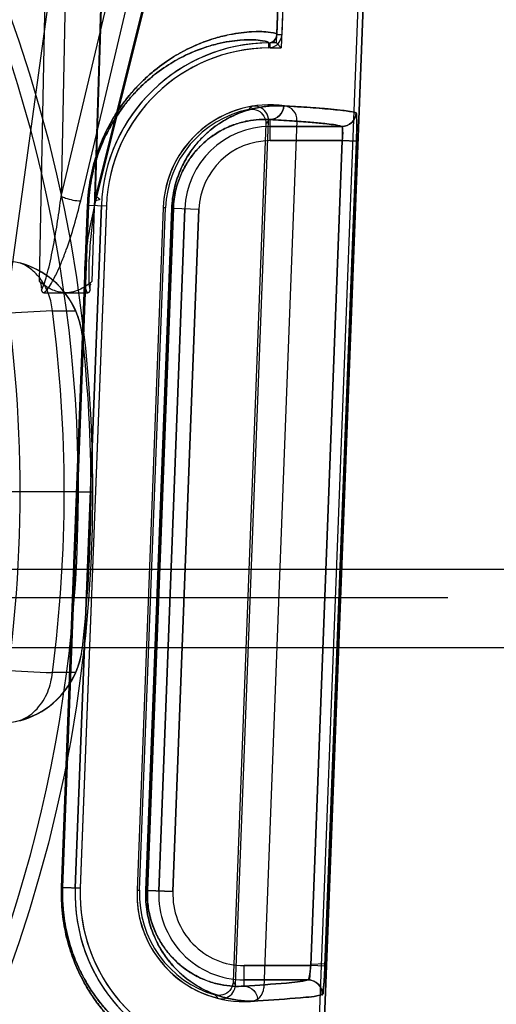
# Model space of a CAD drawing. Header units: millimetres. Extents: x 0 to 297, y 0 to 210.
# Tile 385 of 401: x 242.5015 to 242.5854, y 158.3663 to 158.5395. Entities that reach past the tile are written whole.
import ezdxf

# ---------------------------------------------------------------- set-up
doc = ezdxf.new("R2010")
doc.units = ezdxf.units.MM
doc.header["$LTSCALE"] = 16.335
doc.layers.get('0').update_dxf_attribs({"linetype": 'CONTINUOUS'})
for name, color, linetype in [('AXES_REF', 7, 'CONTINUOUS'), ('INTFCLR_1', 7, 'CONTINUOUS'), ('INTFCLR_144815', 7, 'CONTINUOUS'), ('INTFCLR_72935', 7, 'CONTINUOUS')]:
    doc.layers.add(name, color=color, linetype=linetype)

msp = doc.modelspace()

# ---------------------------------------------------------------- linework, layer by layer
at = {"color": 7, "linetype": 'Continuous'}
for radius in [4.8479140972, 4.8475, 4.8164570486]:
    msp.add_circle((241.5069109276, 154.9564782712), radius, dxfattribs=at)
msp.add_arc((241.5069109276, 154.9564782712), 4.8, 278.2771290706, 261.7228709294, dxfattribs=at)
at = {"layer": 'AXES_REF', "color": 7, "linetype": 'Continuous'}
msp.add_arc((241.5069109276, 154.9564782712), 4.91, 113.0826656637, 66.9173343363, dxfattribs=at)
at = {"layer": 'AXES_REF', "color": 9, "linetype": 'Continuous'}
msp.add_arc((241.5069109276, 154.9564782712), 4.4222561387, 94.4118118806, 85.5881881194, dxfattribs=at)
at = {"layer": 'INTFCLR_1', "color": 6, "linetype": 'Continuous'}
for p, q in [((242.5419450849, 158.0414880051), (242.5678961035, 158.7207297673)), ((242.5428267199, 158.0414711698), (242.5687765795, 158.7206826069)), ((242.5537963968, 158.7214877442), (242.5467426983, 158.5368642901)), ((242.5546768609, 158.7214402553), (242.5476236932, 158.5368306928)), ((242.5502883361, 158.521795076), (242.5444605, 158.3692573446)), ((242.5158538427, 158.5068012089), (242.511269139, 158.3868012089)), ((242.5167354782, 158.5067843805), (242.5121507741, 158.3867843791)), ((242.5267281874, 158.5064025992), (242.5221434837, 158.3864025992))]:
    msp.add_line(p, q, dxfattribs=at)
at = {"layer": 'INTFCLR_1', "color": 9, "linetype": 'Continuous'}
for p, q in [((242.5452595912, 158.5354214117), (242.5452688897, 158.5345398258)), ((242.5476236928, 158.5368306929), (242.5467426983, 158.5368642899)), ((242.5455732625, 158.5182258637), (242.5455732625, 158.5219361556)), ((242.5582105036, 158.520725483), (242.5455732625, 158.520725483)), ((242.5455732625, 158.5182258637), (242.5582715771, 158.5182258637)), ((242.5527232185, 158.3731393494), (242.5582715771, 158.5182258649)), ((242.5552190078, 158.3730439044), (242.5607674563, 158.5181304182)), ((242.5582715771, 158.5182258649), (242.5607674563, 158.5181304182)), ((242.5134266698, 158.5069041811), (242.5088597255, 158.3869033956)), ((242.5090354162, 158.3869034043), (242.5135995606, 158.5069041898)), ((242.5134266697, 158.5069041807), (242.5135995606, 158.5069041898)), ((242.5135995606, 158.5069041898), (242.5167354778, 158.5067843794)), ((242.5282541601, 158.5063337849), (242.5236852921, 158.3863330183)), ((242.5239643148, 158.3863330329), (242.5285289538, 158.5063337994)), ((242.5305413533, 158.506256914), (242.5259566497, 158.386256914)), ((242.5282541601, 158.5063337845), (242.5285289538, 158.5063337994)), ((242.5330391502, 158.5061614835), (242.5284544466, 158.3861614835)), ((242.5285289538, 158.5063337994), (242.5330391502, 158.5061614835)), ((242.5088597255, 158.3869033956), (242.5090354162, 158.3869034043)), ((242.5090354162, 158.3869034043), (242.5090131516, 158.3856826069)), ((242.5090354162, 158.3869034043), (242.5121507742, 158.3867843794)), ((242.5239643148, 158.3863330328), (242.5236852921, 158.3863330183)), ((242.5284544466, 158.3861614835), (242.5239643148, 158.3863330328)), ((242.5409885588, 158.3695267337), (242.5409885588, 158.3731393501)), ((242.5527232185, 158.3731393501), (242.5409885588, 158.3731393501)), ((242.5409885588, 158.3706397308), (242.5522745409, 158.3706397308))]:
    msp.add_line(p, q, dxfattribs=at)
at = {"layer": 'INTFCLR_1', "color": 7, "linetype": 'Continuous'}
for p, q in [((242.5552190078, 158.373043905), (242.5527232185, 158.3731393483)), ((242.5527427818, 158.3733808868), (242.5552385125, 158.373526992))]:
    msp.add_line(p, q, dxfattribs=at)
at = {"layer": 'INTFCLR_1', "color": 6, "linetype": 'Continuous'}
for centre, radius, start, end in [((242.5455732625, 158.5056826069), 0.0297404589, 90.60430726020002, 177.8120294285), ((242.5452436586, 158.5369214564), 0.0015001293, 270.6077550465, 357.8160633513), ((242.5452436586, 158.5369214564), 0.0023817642, 270.6069808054, 357.8160603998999), ((242.5455732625, 158.5056826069), 0.028858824, 90.60430654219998, 177.8120270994), ((242.5455732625, 158.5056826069), 0.018858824, 82.21149370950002, 177.8120295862), ((242.5477901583, 158.5218905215), 0.0025, 357.8120301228, 82.2114937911), ((242.5409885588, 158.3856826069), 0.029740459, 177.8120294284, 265.0198161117), ((242.5409885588, 158.3856826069), 0.028858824, 177.8120299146, 265.019881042), ((242.5409885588, 158.3856826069), 0.018858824, 177.8120296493, 273.4125651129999), ((242.5419623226, 158.3693527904), 0.0025, 273.4125647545, 357.8120301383)]:
    msp.add_arc(centre, radius, start, end, dxfattribs=at)
at = {"layer": 'INTFCLR_1', "color": 9, "linetype": 'Continuous'}
for centre, radius, start, end in [((242.5455732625, 158.5056826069), 0.0150428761, 89.99999998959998, 177.8120294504), ((242.5455732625, 158.5056826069), 0.0125432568, 90.00000006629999, 177.8120297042), ((242.5403854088, 158.385709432), 0.0164329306, 177.8252037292, 180.0936429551), ((242.5409885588, 158.3856826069), 0.0150428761, 177.812029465, 270.0000000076), ((242.5409885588, 158.3856826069), 0.0125432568, 177.8120295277, 270.000000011)]:
    msp.add_arc(centre, radius, start, end, dxfattribs=at)
for points, knots in [([(242.5467426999, 158.5368642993), (242.5467509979, 158.5370806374), (242.5456047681, 158.5372504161), (242.5446263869, 158.5374036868), (242.5429749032, 158.5374187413), (242.5413483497, 158.5373300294), (242.5393794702, 158.5370833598), (242.5371044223, 158.536616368), (242.534513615, 158.5358489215), (242.5316223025, 158.534680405), (242.5284416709, 158.5329759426), (242.5256913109, 158.531032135), (242.5234105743, 158.5290392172), (242.5216017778, 158.5271930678), (242.5201319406, 158.5254148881), (242.518971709, 158.5237994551), (242.5177691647, 158.5219388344), (242.5166566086, 158.5198728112), (242.5156689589, 158.5175995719), (242.5149782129, 158.515699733), (242.5143808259, 158.5136540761), (242.5137371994, 158.5107276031), (242.5134853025, 158.5084447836), (242.5134266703, 158.5069041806)], [0, 0, 0, 0, 0.0128710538, 0.04753331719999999, 0.0740519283, 0.1066687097, 0.1456456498, 0.1914450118, 0.2447498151, 0.306017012, 0.3765412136, 0.4588257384, 0.5056068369, 0.5564659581, 0.612314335, 0.6425700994, 0.6746686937, 0.743980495, 0.7817458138, 0.8219527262, 0.8640803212, 0.9083427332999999, 1, 1, 1, 1]), ([(242.5452595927, 158.5354214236), (242.5452681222, 158.5356288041), (242.5441912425, 158.5358190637), (242.5432523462, 158.5359623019), (242.541687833, 158.5359886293), (242.5401434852, 158.5359101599), (242.5382747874, 158.5356823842), (242.5361143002, 158.5352437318), (242.5336532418, 158.5345182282), (242.5309057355, 158.5334093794), (242.5278822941, 158.5317882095), (242.5252676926, 158.529936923), (242.523099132, 158.5280374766), (242.5213786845, 158.5262766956), (242.5199806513, 158.5245802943), (242.518876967, 158.5230387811), (242.5177326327, 158.5212625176), (242.5166740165, 158.5192900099), (242.5157342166, 158.5171195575), (242.5150767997, 158.5153052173), (242.5145081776, 158.5133514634), (242.5138954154, 158.5105561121), (242.5136555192, 158.5083757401), (242.5135995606, 158.5069041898)], [0, 0, 0, 0, 0.0129592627, 0.0475299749, 0.0739496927, 0.1064453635, 0.1452844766, 0.1909351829, 0.2440882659, 0.305212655, 0.3756177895, 0.4578280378, 0.5045986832, 0.5554720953, 0.6113659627, 0.6416588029, 0.6738057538, 0.743251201, 0.7811042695, 0.8214145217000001, 0.863659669, 0.9080537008, 1, 1, 1, 1]), ([(242.5479581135, 158.5243403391), (242.5472178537, 158.5243815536), (242.5456683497, 158.5243737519), (242.5432543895, 158.524056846), (242.5406630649, 158.5233493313), (242.5384361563, 158.5223624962), (242.5366026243, 158.5212620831), (242.535152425, 158.5202002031), (242.5336938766, 158.5188911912), (242.5322499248, 158.5172795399), (242.5308522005, 158.5152794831), (242.5298311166, 158.5132803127), (242.5291348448, 158.5114139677), (242.5286928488, 158.5098278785), (242.528379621, 158.508119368), (242.5282771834, 158.5069384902), (242.5282541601, 158.5063337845)], [0, 0, 0, 0, 0.0749159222, 0.1561298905, 0.2453427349, 0.3454528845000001, 0.4011199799, 0.4611850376, 0.526789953, 0.598800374, 0.6793597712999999, 0.7727072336, 0.8247192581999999, 0.8804533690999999, 0.9388528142, 1, 1, 1, 1]), ([(242.5455732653, 158.5219294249), (242.5461726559, 158.5219329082), (242.5474258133, 158.5224736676), (242.54793465, 158.5237228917), (242.5479581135, 158.5243403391)], [0, 0, 0, 0, 0.4924043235, 1, 1, 1, 1]), ([(242.5455732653, 158.5219294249), (242.5449368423, 158.5219707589), (242.5436031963, 158.5219788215), (242.5415222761, 158.521717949), (242.5392847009, 158.5211185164), (242.5373593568, 158.5202715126), (242.5357729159, 158.5193225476), (242.5345163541, 158.5184038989), (242.5332518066, 158.5172689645), (242.5319992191, 158.5158692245), (242.5307858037, 158.5141295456), (242.5298993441, 158.5123891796), (242.5292944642, 158.510763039), (242.5289103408, 158.5093804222), (242.5286381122, 158.5078907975), (242.528548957, 158.5068611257), (242.5285289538, 158.5063337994)], [0, 0, 0, 0, 0.0743582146, 0.155043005, 0.2438082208, 0.3435462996, 0.3991236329, 0.4591044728, 0.5247409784, 0.596877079, 0.6776252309, 0.7713949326, 0.8236788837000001, 0.87972351, 0.9384737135, 1, 1, 1, 1]), ([(242.5455732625, 158.5219361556), (242.5468634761, 158.5218637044), (242.5492211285, 158.5217190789), (242.5524264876, 158.5214918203), (242.5553483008, 158.5211970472), (242.5572285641, 158.5210153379), (242.5582105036, 158.520725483)], [0, 0, 0, 0, 0.3051467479, 0.5579167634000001, 0.7582369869, 1, 1, 1, 1]), ([(242.5607044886, 158.5231296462), (242.5606778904, 158.5225072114), (242.5601246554, 158.521234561), (242.5588315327, 158.5207290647), (242.5582105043, 158.520727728)], [0, 0, 0, 0, 0.5007929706, 1, 1, 1, 1]), ([(242.5607674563, 158.518130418), (242.5607797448, 158.5184517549), (242.5608013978, 158.5190835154), (242.5608242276, 158.5199992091), (242.5608393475, 158.5209062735), (242.5608339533, 158.5217233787), (242.5608309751, 158.5224507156), (242.5607689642, 158.5228335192), (242.5607616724, 158.5231129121), (242.5607044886, 158.5231296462)], [0, 0, 0, 0, 0.1923988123, 0.3780628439, 0.5486260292, 0.7331187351, 0.8743091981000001, 0.9643516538, 1, 1, 1, 1]), ([(242.5582715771, 158.518225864), (242.5582839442, 158.5183866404), (242.5583256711, 158.5190192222), (242.5583645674, 158.5198567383), (242.5583145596, 158.5204540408), (242.5582685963, 158.520718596), (242.5582105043, 158.520727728)], [0, 0, 0, 0, 0.1915218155, 0.760651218, 0.9301555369, 1, 1, 1, 1]), ([(242.5088597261, 158.3869033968), (242.5088302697, 158.3861293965), (242.5088272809, 158.384601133), (242.5089834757, 158.3823473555), (242.5092845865, 158.3801840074), (242.5097109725, 158.3781331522), (242.5102404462, 158.376209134), (242.5110321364, 158.3738898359), (242.5121670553, 158.3712956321), (242.5134885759, 158.3689612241), (242.5145867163, 158.3673088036), (242.515650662, 158.3658522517), (242.5169985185, 158.3642288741), (242.5191142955, 158.3620497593), (242.5217061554, 158.3598799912), (242.5247539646, 158.357912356), (242.5282586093, 158.3561558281), (242.5314760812, 158.3550534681), (242.5343322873, 158.3544638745), (242.5359679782, 158.3542477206), (242.5376275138, 158.3541321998), (242.53861399, 158.3542110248), (242.5397672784, 158.3542886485), (242.5397754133, 158.3545025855)], [0, 0, 0, 0, 0.0460849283, 0.0908351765, 0.1343131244, 0.1759386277, 0.2153792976, 0.2529655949, 0.3216792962, 0.3835000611, 0.4123076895, 0.4396901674, 0.4907916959, 0.5376929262, 0.6202671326, 0.6912612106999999, 0.7530731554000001, 0.8531256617, 0.8927519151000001, 0.9258371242, 0.952582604, 0.9872619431, 1, 1, 1, 1]), ([(242.5090133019, 158.3856828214), (242.5090149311, 158.3846316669), (242.5091068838, 158.3828811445), (242.5094388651, 158.3804853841), (242.5098442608, 158.3785265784), (242.5103477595, 158.3766891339), (242.5111005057, 158.3744746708), (242.5121798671, 158.3719977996), (242.5140530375, 158.3686755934), (242.5161487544, 158.3658997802), (242.5187847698, 158.3631771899), (242.521248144, 158.3611097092), (242.5241447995, 158.3592372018), (242.5268127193, 158.3578997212), (242.529229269, 158.3569703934), (242.5313722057, 158.3563532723), (242.5334536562, 158.3559318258), (242.535315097, 158.3557101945), (242.5369810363, 158.3556927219), (242.5378168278, 158.35577401), (242.5384025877, 158.3559272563), (242.5384070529, 158.3560543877)], [0, 0, 0, 0, 0.0673831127, 0.1121214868, 0.1549471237, 0.1955170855, 0.2341709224, 0.3048101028, 0.3683292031, 0.4783665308, 0.5264790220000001, 0.6111261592, 0.6838421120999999, 0.7471094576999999, 0.8021107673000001, 0.8495344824, 0.8900393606, 0.9376445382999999, 0.9713810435, 0.9918453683, 1, 1, 1, 1]), ([(242.5236852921, 158.3863330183), (242.5236371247, 158.3850679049), (242.5237557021, 158.3832073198), (242.5242591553, 158.380868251), (242.5247428, 158.3793153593), (242.5253100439, 158.3779177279), (242.5261165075, 158.3763007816), (242.5272207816, 158.3745673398), (242.5286682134, 158.3728281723), (242.5301408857, 158.3714187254), (242.5316141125, 158.3702752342), (242.533489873, 158.3690863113), (242.5357860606, 158.3680146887), (242.538479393, 158.367241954), (242.540997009, 158.3668953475), (242.5426138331, 158.3668868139), (242.5433837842, 158.3669316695)], [0, 0, 0, 0, 0.1221608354, 0.1782566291, 0.2306589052, 0.2788824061, 0.3236436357, 0.4048744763, 0.4765397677, 0.5414777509, 0.60118803, 0.6561849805, 0.755518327, 0.8444704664, 0.9255804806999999, 1, 1, 1, 1]), ([(242.5239525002, 158.3856825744), (242.5239539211, 158.3847946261), (242.524070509, 158.3833970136), (242.5244623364, 158.3815686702), (242.5250015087, 158.3798307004), (242.5258404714, 158.3779589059), (242.52703141, 158.3760846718), (242.5282861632, 158.374573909), (242.529562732, 158.3733515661), (242.530838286, 158.3723621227), (242.5324607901, 158.3713366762), (242.5344443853, 158.3704169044), (242.536768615, 158.3697614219), (242.5389370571, 158.3694771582), (242.5403273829, 158.3694820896), (242.5409885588, 158.3695267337)], [0, 0, 0, 0, 0.1013403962, 0.1591489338, 0.2131637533, 0.3087813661, 0.3922377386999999, 0.4658561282, 0.5323791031, 0.5935618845, 0.649778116, 0.7511781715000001, 0.8418261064, 0.9243691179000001, 1, 1, 1, 1]), ([(242.5522745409, 158.3706397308), (242.5510325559, 158.3702884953), (242.5472308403, 158.3699789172), (242.5434760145, 158.3696729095), (242.5409885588, 158.3695267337)], [0, 0, 0, 0, 0.3412332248, 1, 1, 1, 1]), ([(242.5409885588, 158.3695267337), (242.5416175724, 158.3695234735), (242.5429380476, 158.3689316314), (242.5434044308, 158.3675794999), (242.5433837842, 158.3669316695)], [0, 0, 0, 0, 0.4925079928, 1, 1, 1, 1]), ([(242.5522745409, 158.3706397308), (242.5529257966, 158.3706390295), (242.5542849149, 158.3700762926), (242.5547922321, 158.3686962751), (242.5547680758, 158.3680446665)], [0, 0, 0, 0, 0.4996930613, 1, 1, 1, 1]), ([(242.5433837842, 158.3669316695), (242.5458928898, 158.3670778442), (242.5496805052, 158.3673839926), (242.5535147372, 158.3676932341), (242.5547680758, 158.3680446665)], [0, 0, 0, 0, 0.6588035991, 1, 1, 1, 1])]:
    msp.add_open_spline(points, degree=3, knots=knots, dxfattribs=at)
at = {"layer": 'INTFCLR_1', "color": 6, "linetype": 'Continuous'}
msp.add_open_spline([(242.5607042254, 158.5231296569), (242.5597925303, 158.5233964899), (242.5581242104, 158.5235672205), (242.5556660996, 158.5238237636), (242.5532650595, 158.5240083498), (242.5506634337, 158.5241845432), (242.548871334, 158.5242895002), (242.5479583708, 158.5243403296)], degree=3, knots=[0, 0, 0, 0, 0.2224191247, 0.3893632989, 0.5797086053, 0.7859077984, 1, 1, 1, 1], dxfattribs=at)
at = {"layer": 'INTFCLR_1', "color": 7, "linetype": 'Continuous'}
for points, knots in [([(242.5522745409, 158.3706397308), (242.552353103, 158.3706507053), (242.5524335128, 158.3709884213), (242.5525476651, 158.371445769), (242.5526530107, 158.3723297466), (242.5527154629, 158.3729840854), (242.5527427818, 158.3733808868)], [0, 0, 0, 0, 0.08490578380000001, 0.284191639, 0.5742766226, 1, 1, 1, 1]), ([(242.5552385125, 158.373526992), (242.5552275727, 158.3732049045), (242.5551932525, 158.3724133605), (242.5551451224, 158.3713304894), (242.5550759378, 158.3703335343), (242.5550291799, 158.3693993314), (242.5548638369, 158.3687806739), (242.5549043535, 158.3680828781), (242.5547680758, 158.3680446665)], [0, 0, 0, 0, 0.175313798, 0.4313981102, 0.5874697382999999, 0.7241917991, 0.9230070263, 1, 1, 1, 1]), ([(242.5547680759, 158.3680446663), (242.554902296, 158.3686283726), (242.5550699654, 158.3698295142), (242.5551500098, 158.3715044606), (242.5552013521, 158.3725823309), (242.5552190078, 158.3730439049)], [0, 0, 0, 0, 0.3556138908, 0.7242422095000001, 1, 1, 1, 1])]:
    msp.add_open_spline(points, degree=3, knots=knots, dxfattribs=at)
msp.add_open_spline([(242.5522745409, 158.3706397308), (242.5528274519, 158.3707169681), (242.5525999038, 158.3717169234), (242.5526430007, 158.3722735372)], degree=3, dxfattribs=at)
at = {"layer": 'INTFCLR_144815', "color": 9, "linetype": 'Continuous'}
for p, q in [((242.4946802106, 158.4564885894), (242.540606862, 158.7892996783)), ((242.5087731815, 158.5084242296), (242.5576658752, 158.7140000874)), ((242.5122126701, 158.5076554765), (242.5614710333, 158.7147688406)), ((242.5661613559, 158.7140000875), (242.5148216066, 158.5084242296)), ((242.5665749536, 158.7147688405), (242.5148512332, 158.5076554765)), ((242.5049832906, 158.4934464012), (242.509235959, 158.7116527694)), ((242.5127240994, 158.7115873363), (242.5087731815, 158.5084242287)), ((242.5210257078, 158.7116527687), (242.5141930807, 158.4934464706)), ((242.5148216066, 158.5084242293), (242.52119086, 158.7115873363)), ((242.5155420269, 158.5078403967), (242.5148512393, 158.5076554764)), ((242.5072243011, 158.4882918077), (242.5113459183, 158.4882731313)), ((242.5125177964, 158.4839079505), (242.5125214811, 158.4838749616)), ((242.5818615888, 158.4427782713), (241.9522398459, 158.4427782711)), ((241.9572390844, 158.4378655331), (242.5768623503, 158.4378655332)), ((242.5125214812, 158.4290815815), (242.5125177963, 158.4290485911)), ((242.5113459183, 158.424683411), (242.5072243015, 158.4246647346))]:
    msp.add_line(p, q, dxfattribs=at)
at = {"layer": 'INTFCLR_144815', "color": 6, "linetype": 'Continuous'}
for p, q in [((242.5058406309, 158.4914782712), (242.5133357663, 158.4914782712)), ((242.511813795, 158.4564782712), (242.498572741, 158.4564782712)), ((242.5118138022, 158.4564782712), (242.5143137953, 158.4564782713)), ((242.5118138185, 158.4564782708), (242.5143137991, 158.4564782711)), ((242.5975697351, 158.4427782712), (242.5818615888, 158.4427782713)), ((241.9376012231, 158.4290894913), (242.5965002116, 158.4290894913))]:
    msp.add_line(p, q, dxfattribs=at)
for points in [[(242.5053043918, 158.4919563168), (242.5053047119, 158.4919524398), (242.5053051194, 158.4919484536), (242.5053056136, 158.4919443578), (242.5053062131, 158.4919401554)], [(242.505308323, 158.4919268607), (242.5053090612, 158.4919221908), (242.5053098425, 158.4919173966)], [(242.5053106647, 158.4919124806), (242.5053115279, 158.4919074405), (242.5053124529, 158.4919022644), (242.5053134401, 158.491896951), (242.5053144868, 158.4918915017), (242.5053156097, 158.4918859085), (242.5053168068, 158.4918801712), (242.5053180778, 158.49187429), (242.5053194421, 158.4918682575), (242.5053208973, 158.4918620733), (242.5053224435, 158.4918557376), (242.505324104, 158.4918492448), (242.5053258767, 158.4918425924), (242.5053277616, 158.4918357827), (242.5053297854, 158.4918288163), (242.5053319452, 158.491821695), (242.5053342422, 158.4918144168), (242.5053367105, 158.4918069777), (242.5053393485, 158.4917993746), (242.5053421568, 158.4917916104), (242.5053451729, 158.4917836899), (242.5053483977, 158.4917756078), (242.5053518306, 158.4917673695), (242.5053555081, 158.4917589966), (242.5053594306, 158.4917504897), (242.5053636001, 158.4917418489), (242.5053680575, 158.4917330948), (242.5053728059, 158.4917242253), (242.5053778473, 158.4917152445), (242.5053832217, 158.4917061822), (242.5053889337, 158.4916970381), (242.505394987, 158.4916878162), (242.5054014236, 158.4916785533), (242.5054082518, 158.4916692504), (242.5054154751, 158.4916599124), (242.505423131, 158.4916505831), (242.5054312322, 158.4916412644), (242.5054397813, 158.4916319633), (242.505448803, 158.4916227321), (242.5054583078, 158.4916135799), (242.5054683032, 158.49160451), (242.5054788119, 158.4915955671), (242.5054898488, 158.4915867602), (242.505501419, 158.4915780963), (242.5055135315, 158.4915696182), (242.5055261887, 158.4915613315), (242.5055394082, 158.4915532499), (242.5055532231, 158.4915454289), (242.5055676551, 158.4915378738), (242.5055827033, 158.4915306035), (242.5055983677, 158.491523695), (242.5056146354, 158.4915171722), (242.5056315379, 158.4915110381), (242.5056491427, 158.4915053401), (242.5056674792, 158.4915000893), (242.5056865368, 158.4914953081), (242.5057063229, 158.4914910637), (242.5057268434, 158.4914873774), (242.5057481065, 158.4914842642), (242.5057701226, 158.4914817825), (242.5057928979, 158.4914799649), (242.5058164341, 158.4914788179), (242.5058407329, 158.4914783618)], [(242.5133357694, 158.4914782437), (242.5133643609, 158.4914787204), (242.5133919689, 158.4914801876), (242.5134186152, 158.4914826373), (242.5134443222, 158.4914860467), (242.5134691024, 158.4914903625), (242.5134929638, 158.4914955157), (242.5135159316, 158.4915014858), (242.5135380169, 158.4915082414), (242.5135592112, 158.4915157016), (242.5135795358, 158.491523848), (242.5135990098, 158.4915326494), (242.5136176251, 158.491542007), (242.5136354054, 158.491551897), (242.5136523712, 158.4915623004), (242.5136685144, 158.4915731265), (242.5136838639, 158.4915843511), (242.5136984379, 158.4915959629), (242.5137122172, 158.4916078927), (242.5137252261, 158.4916201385), (242.5137374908, 158.4916326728), (242.5137489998, 158.4916453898), (242.5137597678, 158.4916582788), (242.5137698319, 158.4916713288), (242.513779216, 158.4916844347), (242.5137879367, 158.4916975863), (242.5137960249, 158.4917107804), (242.5138035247, 158.491723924), (242.5138104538, 158.491737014), (242.5138168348, 158.491750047), (242.5138227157, 158.4917629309), (242.5138281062, 158.4917756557), (242.5138330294, 158.4917882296), (242.5138375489, 158.4918005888), (242.513841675, 158.4918127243), (242.5138454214, 158.4918246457), (242.5138488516, 158.491836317), (242.5138519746, 158.4918477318), (242.5138547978, 158.491858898), (242.5138573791, 158.4918698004), (242.5138597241, 158.4918804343), (242.5138618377, 158.4918908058), (242.5138637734, 158.4919009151), (242.5138655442, 158.4919107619), (242.5138671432, 158.4919203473), (242.5138685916, 158.4919296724), (242.5138698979, 158.4919387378), (242.513871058, 158.4919475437), (242.5138720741, 158.4919560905)]]:
    msp.add_lwpolyline(points, dxfattribs=at)
at = {"layer": 'INTFCLR_144815', "color": 9, "linetype": 'Continuous'}
msp.add_circle((242.2670507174, 158.4564782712), 0.2472630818, dxfattribs=at)
for centre, radius, start, end in [((242.267050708, 158.4565218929), 0.2447630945, 359.9897887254, 180.0102113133), ((242.689764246, 154.8059068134), 3.6869066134, 92.83789291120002, 93.10722034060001), ((242.2670507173, 158.4564782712), 0.242271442, 352.4544928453, 7.545507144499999), ((242.2670507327, 158.4564346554), 0.2447631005, 179.9897901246, 0.0102099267), ((242.6903870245, 162.1190281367), 3.6989011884, 266.8932043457, 267.1616585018)]:
    msp.add_arc(centre, radius, start, end, dxfattribs=at)
at = {"layer": 'INTFCLR_144815', "color": 6, "linetype": 'Continuous'}
for centre, radius, start, end in [((242.2670507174, 158.4564782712), 0.2345253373, 350.0000000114, 10.0000000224), ((242.4976182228, 158.4822128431), 0.0149956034, 6.3648645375, 88.49110230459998), ((242.4976081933, 158.4822575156), 0.0149969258, 23.6481381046, 75.0712955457), ((242.4975748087, 158.4822362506), 0.015036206, 6.383494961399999, 23.6713363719), ((242.2670507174, 158.4564782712), 0.2469948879, 353.627751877, 6.3722481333), ((242.4976183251, 158.4307436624), 0.0149954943, 271.5085107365, 353.6352322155), ((242.497580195, 158.4307188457), 0.0150306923, 336.325468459, 353.6197001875), ((242.4976082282, 158.4306989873), 0.0149968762, 284.928614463, 336.3519464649)]:
    msp.add_arc(centre, radius, start, end, dxfattribs=at)
at = {"layer": 'INTFCLR_144815', "color": 9, "linetype": 'Continuous'}
for points, knots in [([(242.5053043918, 158.4919563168), (242.5056160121, 158.4924593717), (242.5060120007, 158.4936760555), (242.5065404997, 158.495572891), (242.5070034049, 158.497636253), (242.507571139, 158.5004813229), (242.5081790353, 158.5040801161), (242.5085873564, 158.5069734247), (242.5087731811, 158.5084242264)], [0, 0, 0, 0, 0.1051978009, 0.2240997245, 0.3513823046, 0.4805853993, 0.739979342, 1, 1, 1, 1]), ([(242.5058407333, 158.4914783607), (242.50650266, 158.4921438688), (242.5071815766, 158.4933078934), (242.5081211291, 158.4951567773), (242.5088791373, 158.4969028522), (242.5099552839, 158.4997290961), (242.5111024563, 158.503308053), (242.5118677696, 158.5062053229), (242.5122126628, 158.5076554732)], [0, 0, 0, 0, 0.160886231, 0.2261073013, 0.3563318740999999, 0.4865621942, 0.7445063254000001, 1, 1, 1, 1]), ([(242.5087731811, 158.5084242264), (242.5090195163, 158.508312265), (242.5101267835, 158.5079112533), (242.5113048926, 158.5076450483), (242.5122126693, 158.5076554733)], [0, 0, 0, 0, 0.2296166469, 1, 1, 1, 1]), ([(242.5148512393, 158.5076554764), (242.5144946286, 158.5062212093), (242.5140090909, 158.5040653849), (242.5134875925, 158.5011828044), (242.5131714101, 158.4990452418), (242.5129444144, 158.496933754), (242.5128367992, 158.494933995), (242.5128994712, 158.49311363), (242.5130906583, 158.4919617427), (242.5133357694, 158.4914782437)], [0, 0, 0, 0, 0.270272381, 0.4038744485, 0.5356551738, 0.6652803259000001, 0.7923239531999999, 0.9008689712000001, 1, 1, 1, 1]), ([(242.5148216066, 158.5084242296), (242.5146190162, 158.5069770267), (242.5143427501, 158.5048064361), (242.5140370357, 158.5019158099), (242.5138447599, 158.499768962), (242.5136994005, 158.4976490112), (242.5136064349, 158.4955685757), (242.5136284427, 158.4936801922), (242.5136967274, 158.4924563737), (242.5138720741, 158.4919560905)], [0, 0, 0, 0, 0.2649551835, 0.3966617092, 0.527034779, 0.6556890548, 0.7820996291, 0.9038819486, 1, 1, 1, 1]), ([(242.5148216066, 158.5084242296), (242.515011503, 158.5083374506), (242.5152620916, 158.5082182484), (242.5155692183, 158.5079454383), (242.5155420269, 158.5078403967)], [0, 0, 0, 0, 0.6580283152, 1, 1, 1, 1]), ([(242.5072243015, 158.4882918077), (242.5071383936, 158.4892406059), (242.5067465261, 158.4910947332), (242.5055183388, 158.4935870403), (242.5037453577, 158.4955699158), (242.5022474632, 158.4964547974), (242.5014715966, 158.4967480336)], [0, 0, 0, 0, 0.2662787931, 0.5236181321, 0.7681696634, 1, 1, 1, 1]), ([(242.5014716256, 158.4162085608), (242.5021050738, 158.41644787), (242.5032108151, 158.4170547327), (242.5045791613, 158.4182853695), (242.5056405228, 158.4196875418), (242.5064492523, 158.4212732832), (242.5069864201, 158.4229499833), (242.5071729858, 158.4240979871), (242.5072243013, 158.4246647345)], [0, 0, 0, 0, 0.1889436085, 0.346878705, 0.5106297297, 0.6767675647, 0.8412137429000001, 1, 1, 1, 1])]:
    msp.add_open_spline(points, degree=3, knots=knots, dxfattribs=at)
at = {"layer": 'INTFCLR_144815', "color": 7, "linetype": 'Continuous'}
for points, knots in [([(242.5095881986, 158.4914782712), (242.5089929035, 158.4914774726), (242.5077026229, 158.4917017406), (242.5061755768, 158.4924985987), (242.5053016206, 158.4931773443), (242.504983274, 158.4934464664)], [0, 0, 0, 0, 0.3500705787, 0.7548613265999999, 1, 1, 1, 1]), ([(242.5141931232, 158.4934464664), (242.5138750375, 158.4931767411), (242.5132510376, 158.4926937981), (242.5117905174, 158.491831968), (242.5104987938, 158.4914752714), (242.5095881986, 158.4914782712)], [0, 0, 0, 0, 0.2457893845, 0.4633350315, 1, 1, 1, 1])]:
    msp.add_open_spline(points, degree=3, knots=knots, dxfattribs=at)
at = {"layer": 'INTFCLR_144815', "color": 6, "linetype": 'Continuous'}
for points in [[(242.504983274, 158.4934464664), (242.5052798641, 158.4931923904), (242.5052129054, 158.4926956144), (242.5052593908, 158.4923078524)], [(242.5138721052, 158.4919562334), (242.513916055, 158.4923228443), (242.5137628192, 158.4928106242), (242.5140434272, 158.4930506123)]]:
    msp.add_open_spline(points, degree=3, dxfattribs=at)
at = {"layer": 'INTFCLR_72935', "color": 6, "linetype": 'Continuous'}
for p, q in [((242.5419447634, 158.0414795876), (242.5678963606, 158.7207365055)), ((242.5687765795, 158.7206826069), (242.5428267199, 158.0414711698)), ((242.546687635, 158.5354230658), (242.5537963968, 158.7214877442)), ((242.5546765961, 158.7214333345), (242.5475362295, 158.534541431)), ((242.546687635, 158.5354230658), (242.5455732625, 158.5354230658)), ((242.546687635, 158.5354230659), (242.5475362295, 158.5345414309)), ((242.5455732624, 158.5345414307), (242.5475362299, 158.5345414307)), ((242.5394743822, 158.369716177), (242.5452817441, 158.521718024)), ((242.5448236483, 158.5211858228), (242.539058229, 158.3702817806)), ((242.511269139, 158.3868012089), (242.5158538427, 158.5068012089)), ((242.5167361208, 158.5068012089), (242.5121514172, 158.3868012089)), ((242.5267281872, 158.5064026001), (242.5221434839, 158.3864025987)), ((242.5225809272, 158.3863942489), (242.5271656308, 158.5063942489))]:
    msp.add_line(p, q, dxfattribs=at)
at = {"layer": 'INTFCLR_72935', "color": 9, "linetype": 'Continuous'}
for p, q in [((242.5455732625, 158.5345414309), (242.5455732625, 158.5354230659)), ((242.5455732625, 158.5182258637), (242.5455732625, 158.5219361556)), ((242.5455732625, 158.520725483), (242.5582105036, 158.520725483)), ((242.5582715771, 158.5182258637), (242.5455732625, 158.5182258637)), ((242.5582715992, 158.518225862), (242.5527232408, 158.3731393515)), ((242.5607674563, 158.5181304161), (242.5552190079, 158.3730439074)), ((242.5607674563, 158.5181304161), (242.5582715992, 158.518225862)), ((242.5088597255, 158.3869033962), (242.5134266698, 158.5069041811)), ((242.5135995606, 158.5069041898), (242.5090354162, 158.3869034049)), ((242.5134266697, 158.5069041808), (242.5135995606, 158.5069041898)), ((242.5135995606, 158.5069041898), (242.5167354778, 158.5067843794)), ((242.5236852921, 158.3863330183), (242.52825416, 158.5063337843)), ((242.5285289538, 158.5063337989), (242.5239643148, 158.3863330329)), ((242.5259566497, 158.386256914), (242.5305413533, 158.506256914)), ((242.5271653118, 158.5063858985), (242.5267281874, 158.5064025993)), ((242.5285289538, 158.5063337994), (242.5282541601, 158.5063337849)), ((242.5284544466, 158.3861614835), (242.5330391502, 158.5061614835)), ((242.5285289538, 158.5063337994), (242.5330391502, 158.5061614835)), ((242.5088597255, 158.3869033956), (242.5090354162, 158.3869034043)), ((242.5121507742, 158.3867843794), (242.5090354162, 158.3869034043)), ((242.5221434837, 158.3864025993), (242.5225806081, 158.3863858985)), ((242.5236852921, 158.3863330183), (242.5239643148, 158.3863330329)), ((242.5239643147, 158.3863330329), (242.5284544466, 158.3861614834)), ((242.5409885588, 158.3695267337), (242.5409885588, 158.3731393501)), ((242.5409885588, 158.3731393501), (242.5527232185, 158.3731393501)), ((242.5552190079, 158.373043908), (242.5527232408, 158.3731393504)), ((242.5522745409, 158.3706397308), (242.5409885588, 158.3706397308))]:
    msp.add_line(p, q, dxfattribs=at)
at = {"layer": 'INTFCLR_72935', "color": 6, "linetype": 'Continuous'}
for centre, radius, start, end in [((242.5455732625, 158.5056826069), 0.0297404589, 89.9999999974, 177.8120294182), ((242.5455732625, 158.5056826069), 0.028858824, 90.0000001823, 177.8120270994), ((242.5455732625, 158.5056826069), 0.018858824, 99.7791963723, 177.81202681), ((242.5455732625, 158.5056826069), 0.0184213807, 101.7282908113, 177.8120294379), ((242.5409885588, 158.3856826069), 0.0297404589, 177.8120294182, 267.7698936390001), ((242.5409885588, 158.3856826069), 0.028858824, 177.8120299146, 269.5192412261), ((242.5409885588, 158.3856826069), 0.018858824, 177.8120310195, 255.8448622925), ((242.5409885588, 158.3856826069), 0.0184213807, 177.8120294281, 253.8957680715)]:
    msp.add_arc(centre, radius, start, end, dxfattribs=at)
at = {"layer": 'INTFCLR_72935', "color": 9, "linetype": 'Continuous'}
for centre, radius, start, end in [((242.5763228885, 158.4901872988), 0.0481066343, 134.8928095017, 135.81024754), ((242.5763401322, 158.4945210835), 0.0412831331, 138.7922956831, 139.7668778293), ((242.5455732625, 158.5056826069), 0.0150428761, 90.0000000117, 177.8120294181), ((242.5455732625, 158.5056826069), 0.0125432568, 90.00000006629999, 177.8120297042), ((242.5409885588, 158.3856826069), 0.0150428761, 177.8120294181, 269.9999999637), ((242.5409885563, 158.3856826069), 0.0125432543, 177.8120290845, 269.9999999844), ((242.5725173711, 158.3944640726), 0.0412831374, 215.857180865, 216.8317629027), ((242.5728308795, 158.3987865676), 0.04810668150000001, 219.813811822, 220.7312489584)]:
    msp.add_arc(centre, radius, start, end, dxfattribs=at)
for points, knots in [([(242.5134266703, 158.5069041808), (242.5134851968, 158.5084420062), (242.5137363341, 158.5107206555), (242.5143776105, 158.513640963), (242.5149724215, 158.5156815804), (242.5156605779, 158.5175783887), (242.5166446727, 158.5198481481), (242.5177533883, 158.5219114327), (242.5189525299, 158.5237713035), (242.520114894, 158.5253933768), (242.521591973, 158.5271828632), (242.5234054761, 158.5290344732), (242.5256848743, 158.5310266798), (242.5284328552, 158.5329706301), (242.5311790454, 158.5344434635), (242.533223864, 158.5353277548), (242.5350347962, 158.5360036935), (242.5371198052, 158.5366204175), (242.539401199, 158.5370872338), (242.5413760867, 158.5373325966), (242.5430027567, 158.5374194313), (242.5446465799, 158.5374018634), (242.5456184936, 158.5372499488), (242.5467508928, 158.5370778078), (242.5467427, 158.536864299)], [0, 0, 0, 0, 0.0914897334, 0.1356682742, 0.1776553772, 0.2177539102, 0.2555438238, 0.3246616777, 0.3566771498, 0.3870597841, 0.4432556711, 0.4944258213, 0.5409698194, 0.6230886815, 0.6939116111, 0.7258053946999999, 0.7554777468, 0.8087930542, 0.8548279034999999, 0.893927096, 0.926524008, 0.9529371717, 0.9872975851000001, 1, 1, 1, 1]), ([(242.5135995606, 158.5069041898), (242.5136554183, 158.5083730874), (242.5138945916, 158.5105494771), (242.514505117, 158.5133389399), (242.5150712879, 158.5152878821), (242.5157262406, 158.5170993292), (242.5166626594, 158.5192664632), (242.5177176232, 158.5212363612), (242.5188587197, 158.523011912), (242.5199644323, 158.5245597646), (242.5213693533, 158.5262669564), (242.5230942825, 158.5280329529), (242.5252615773, 158.5299317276), (242.5278739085, 158.5317831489), (242.5304847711, 158.5331842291), (242.5324282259, 158.5340239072), (242.5341485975, 158.5346646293), (242.5361289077, 158.5352475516), (242.538295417, 158.53568601), (242.5401698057, 158.5359124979), (242.5417142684, 158.5359891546), (242.5432714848, 158.5359604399), (242.5442042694, 158.535818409), (242.5452680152, 158.535626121), (242.5452595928, 158.5354214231)], [0, 0, 0, 0, 0.09177819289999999, 0.1360881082, 0.178192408, 0.2183940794, 0.2562718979, 0.3255232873, 0.3575871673, 0.3880072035, 0.4442490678, 0.4954336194, 0.5419672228, 0.6240121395, 0.6947155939, 0.726539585, 0.7561384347, 0.8093018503, 0.8551871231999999, 0.8941479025, 0.9266236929, 0.9529383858, 0.9872086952, 1, 1, 1, 1]), ([(242.5282541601, 158.5063337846), (242.5282769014, 158.5069310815), (242.5283782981, 158.5081081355), (242.528688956, 158.5098112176), (242.5291302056, 158.5113995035), (242.529668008, 158.5128448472), (242.5304496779, 158.5145249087), (242.5317113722, 158.5166190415), (242.5334005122, 158.5186273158), (242.5351453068, 158.520194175), (242.5365886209, 158.5212524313), (242.5384139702, 158.5223506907), (242.5406378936, 158.5233405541), (242.5432358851, 158.524053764), (242.5456607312, 158.5243736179), (242.5472164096, 158.524381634), (242.5479581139, 158.5243403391)], [0, 0, 0, 0, 0.06040079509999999, 0.1191658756, 0.1746957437, 0.2267596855, 0.2748209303, 0.3617810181, 0.4730365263, 0.5384883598, 0.5983876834, 0.6535967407, 0.7535278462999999, 0.8432420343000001, 0.9249344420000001, 1, 1, 1, 1]), ([(242.5479581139, 158.5243403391), (242.5479346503, 158.5237228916), (242.5474258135, 158.5224736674), (242.546172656, 158.5219329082), (242.5455732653, 158.5219294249)], [0, 0, 0, 0, 0.5075956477, 1, 1, 1, 1]), ([(242.5285289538, 158.5063337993), (242.5285487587, 158.5068546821), (242.5286369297, 158.507881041), (242.5289070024, 158.5093659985), (242.5294006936, 158.5111488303), (242.5302050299, 158.5130879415), (242.5315310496, 158.5152939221), (242.5329969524, 158.5170397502), (242.5345102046, 158.5183986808), (242.5357607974, 158.5193142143), (242.5373401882, 158.5202613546), (242.5392629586, 158.5211110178), (242.5415063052, 158.5217153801), (242.5435966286, 158.521978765), (242.5449355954, 158.5219708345), (242.5455732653, 158.5219294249)], [0, 0, 0, 0, 0.06078233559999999, 0.119907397, 0.1757448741, 0.2762645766, 0.3635554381, 0.4750464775, 0.5405314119, 0.6003539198, 0.6554792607, 0.7550485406, 0.844320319, 0.9254867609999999, 1, 1, 1, 1]), ([(242.5582105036, 158.520725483), (242.5572282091, 158.5210153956), (242.5553474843, 158.5211971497), (242.5524252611, 158.5214919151), (242.5492202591, 158.521719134), (242.5468630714, 158.5218637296), (242.5455732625, 158.5219361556)], [0, 0, 0, 0, 0.2418473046, 0.4421932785, 0.694948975, 1, 1, 1, 1]), ([(242.5582105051, 158.520729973), (242.5588313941, 158.5207309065), (242.560124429, 158.5212354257), (242.5606778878, 158.5225075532), (242.5607044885, 158.5231296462)], [0, 0, 0, 0, 0.4992876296, 1, 1, 1, 1]), ([(242.5607044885, 158.5231296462), (242.5608374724, 158.5230907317), (242.5607393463, 158.5223872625), (242.5608900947, 158.5215229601), (242.5608092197, 158.5199043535), (242.5607915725, 158.5187610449), (242.5607674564, 158.5181304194)], [0, 0, 0, 0, 0.08295233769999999, 0.3005879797, 0.6221864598, 1, 1, 1, 1]), ([(242.5582105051, 158.520729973), (242.5582842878, 158.5207185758), (242.5583157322, 158.5203668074), (242.5583756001, 158.5196436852), (242.5583163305, 158.5188091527), (242.5582715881, 158.5182258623)], [0, 0, 0, 0, 0.0886617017, 0.3052641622, 1, 1, 1, 1]), ([(242.5397754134, 158.3545025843), (242.5397671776, 158.3542859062), (242.5386027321, 158.3542117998), (242.537612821, 158.3541324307), (242.5359535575, 158.354248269), (242.5343267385, 158.3544655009), (242.5323666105, 158.3548695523), (242.5301174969, 158.3555199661), (242.5275785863, 158.3564975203), (242.5247742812, 158.3579010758), (242.5217251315, 158.359865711), (242.519130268, 158.362034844), (242.5170141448, 158.3642117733), (242.5153623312, 158.3661978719), (242.5140433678, 158.36808744), (242.5130205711, 158.3697877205), (242.5119788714, 158.3717284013), (242.5110433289, 158.3738613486), (242.5102476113, 158.3761854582), (242.5097154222, 158.3781137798), (242.5092858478, 158.3801758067), (242.5088768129, 158.3831098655), (242.5088017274, 158.3853794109), (242.5088597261, 158.386903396)], [0, 0, 0, 0, 0.0129007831, 0.0477801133, 0.07449872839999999, 0.1073882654, 0.1467237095, 0.1929830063, 0.2466911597, 0.3083123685, 0.3792507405, 0.462035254, 0.5088847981, 0.5597369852, 0.6155593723, 0.6457937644, 0.6777486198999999, 0.7465620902, 0.7840437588, 0.8238376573, 0.8654990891, 0.9092634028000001, 1, 1, 1, 1]), ([(242.5384067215, 158.3560544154), (242.5383994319, 158.3558467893), (242.5373028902, 158.3557469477), (242.5363537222, 158.3556753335), (242.5347811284, 158.3557737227), (242.5332363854, 158.3559749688), (242.5313758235, 158.3563529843), (242.5292399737, 158.3569668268), (242.5268283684, 158.3578930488), (242.5241638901, 158.3592264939), (242.5212660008, 158.3610963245), (242.518799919, 158.3631629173), (242.5167885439, 158.3652382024), (242.5152179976, 158.3671327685), (242.5139640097, 158.3689356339), (242.5129915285, 158.3705582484), (242.5120007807, 158.3724110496), (242.5111111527, 158.3744475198), (242.5103545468, 158.3766665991), (242.5098484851, 158.378508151), (242.5094400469, 158.3804775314), (242.509051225, 158.3832800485), (242.5089800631, 158.3854477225), (242.5090354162, 158.3869034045)], [0, 0, 0, 0, 0.0129809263, 0.0477590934, 0.0743728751, 0.1071351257, 0.1463267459, 0.1924321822, 0.2459854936, 0.3074636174, 0.3782861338, 0.4610041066, 0.5078490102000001, 0.5587223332, 0.6145978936, 0.6448734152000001, 0.6768805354, 0.7458344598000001, 0.783406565, 0.8233054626, 0.8650849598, 0.9089800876, 1, 1, 1, 1]), ([(242.5433837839, 158.3669316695), (242.5426162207, 158.366886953), (242.5410083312, 158.3668951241), (242.5385053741, 158.3672373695), (242.5358264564, 158.3680003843), (242.5335368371, 158.3690613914), (242.5316600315, 158.3702429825), (242.530179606, 158.3713850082), (242.5286946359, 158.3727989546), (242.5272410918, 158.37453944), (242.5261344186, 158.3762703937), (242.5253259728, 158.3778822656), (242.5247546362, 158.3792818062), (242.5242650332, 158.3808443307), (242.5238942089, 158.3825594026), (242.5236785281, 158.3844087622), (242.5236605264, 158.385682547), (242.523685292, 158.3863330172)], [0, 0, 0, 0, 0.0741768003, 0.1546475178, 0.2430005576, 0.3419526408, 0.3968979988, 0.4567148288, 0.5220298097, 0.5943315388, 0.6749769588, 0.7195885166, 0.7681692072, 0.8206518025, 0.8773643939, 0.9371999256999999, 1, 1, 1, 1]), ([(242.5409885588, 158.3695267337), (242.5403294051, 158.3694822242), (242.5389467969, 158.3694770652), (242.5367910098, 158.3697575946), (242.5344794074, 158.3704046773), (242.5325012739, 158.3713152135), (242.530878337, 158.3723341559), (242.5295962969, 158.3733221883), (242.5283098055, 158.3745478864), (242.5270495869, 158.3760594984), (242.5258541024, 158.3779337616), (242.5250123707, 158.3798021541), (242.5244674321, 158.3815476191), (242.5241455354, 158.3830426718), (242.5239582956, 158.3846552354), (242.5239426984, 158.3857657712), (242.5239643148, 158.3863330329)], [0, 0, 0, 0, 0.0735740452, 0.1534901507, 0.2413629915, 0.3399292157, 0.3947730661, 0.4545200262, 0.5198721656, 0.5922726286, 0.6731555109, 0.7667336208, 0.8194854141, 0.8765796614, 0.9367808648, 1, 1, 1, 1]), ([(242.5409885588, 158.3695267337), (242.5434760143, 158.3696729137), (242.547230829, 158.3699789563), (242.5510325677, 158.3702884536), (242.5522745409, 158.3706397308)], [0, 0, 0, 0, 0.6587667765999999, 1, 1, 1, 1]), ([(242.5409885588, 158.3695267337), (242.5416175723, 158.3695234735), (242.5429380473, 158.3689316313), (242.5434044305, 158.3675794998), (242.5433837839, 158.3669316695)], [0, 0, 0, 0, 0.4925079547, 1, 1, 1, 1]), ([(242.5547680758, 158.3680446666), (242.5535147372, 158.3676932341), (242.5496805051, 158.3673839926), (242.5458928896, 158.3670778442), (242.5433837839, 158.3669316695)], [0, 0, 0, 0, 0.3411963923, 1, 1, 1, 1])]:
    msp.add_open_spline(points, degree=3, knots=knots, dxfattribs=at)
at = {"layer": 'INTFCLR_72935', "color": 6, "linetype": 'Continuous'}
msp.add_open_spline([(242.5452595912, 158.5354214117), (242.5457128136, 158.5354261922), (242.5464466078, 158.535599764), (242.5464639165, 158.536052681)], degree=3, dxfattribs=at)
for points, knots in [([(242.541828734, 158.5237193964), (242.5423569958, 158.5238290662), (242.5439145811, 158.5236844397), (242.5448582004, 158.5220901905), (242.5448236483, 158.5211858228)], [0, 0, 0, 0, 0.3734896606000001, 1, 1, 1, 1]), ([(242.5452817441, 158.521718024), (242.5453019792, 158.5222476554), (242.5449148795, 158.5237296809), (242.5432465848, 158.5244184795), (242.5423700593, 158.524267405)], [0, 0, 0, 0, 0.3733920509, 1, 1, 1, 1]), ([(242.5479583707, 158.5243403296), (242.5487636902, 158.5242954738), (242.550318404, 158.5242046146), (242.5525802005, 158.5240569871), (242.554682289, 158.5238993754), (242.5565961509, 158.5237357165), (242.5585853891, 158.5235128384), (242.5599422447, 158.5233526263), (242.5607042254, 158.5231296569)], [0, 0, 0, 0, 0.1888411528, 0.3646278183, 0.5306524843, 0.6824449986, 0.8141169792, 1, 1, 1, 1]), ([(242.5527232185, 158.3731393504), (242.5527119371, 158.3729781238), (242.5526647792, 158.3722963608), (242.552550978, 158.371809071), (242.5524485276, 158.3705257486), (242.5522745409, 158.3706397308)], [0, 0, 0, 0, 0.1895697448, 0.7560325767, 1, 1, 1, 1]), ([(242.539058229, 158.3702817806), (242.539037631, 158.3697426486), (242.5385226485, 158.3682655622), (242.5367482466, 158.3677330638), (242.5358787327, 158.3679841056)], [0, 0, 0, 0, 0.3734892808, 1, 1, 1, 1]), ([(242.5363766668, 158.3673963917), (242.5368905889, 158.3672667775), (242.5384206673, 158.3673381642), (242.5394404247, 158.3688273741), (242.5394743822, 158.369716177)], [0, 0, 0, 0, 0.3733903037, 1, 1, 1, 1])]:
    msp.add_open_spline(points, degree=3, knots=knots, dxfattribs=at)
at = {"layer": 'INTFCLR_72935', "color": 7, "linetype": 'Continuous'}
for points, knots in [([(242.5547375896, 158.3680129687), (242.5548312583, 158.3678901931), (242.5549463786, 158.3689420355), (242.5550338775, 158.3695553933), (242.5551431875, 158.3713024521), (242.5551948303, 158.3724116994), (242.5552190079, 158.3730439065)], [0, 0, 0, 0, 0.09135910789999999, 0.3072878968, 0.6257122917, 1, 1, 1, 1]), ([(242.5552190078, 158.3730439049), (242.5552013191, 158.3725815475), (242.5551499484, 158.3715033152), (242.5550698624, 158.3698283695), (242.5549022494, 158.3686280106), (242.5547680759, 158.3680446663)], [0, 0, 0, 0, 0.2762257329, 0.6446028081, 1, 1, 1, 1]), ([(242.5547375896, 158.3680129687), (242.5547655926, 158.3686689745), (242.5542656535, 158.3700425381), (242.552920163, 158.3706429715), (242.5522745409, 158.3706397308)], [0, 0, 0, 0, 0.5042131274, 1, 1, 1, 1]), ([(242.5522745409, 158.3706397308), (242.5529257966, 158.3706390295), (242.5542849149, 158.3700762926), (242.5547922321, 158.3686962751), (242.5547680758, 158.3680446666)], [0, 0, 0, 0, 0.4996930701, 1, 1, 1, 1])]:
    msp.add_open_spline(points, degree=3, knots=knots, dxfattribs=at)

doc.saveas('drawing.dxf')
